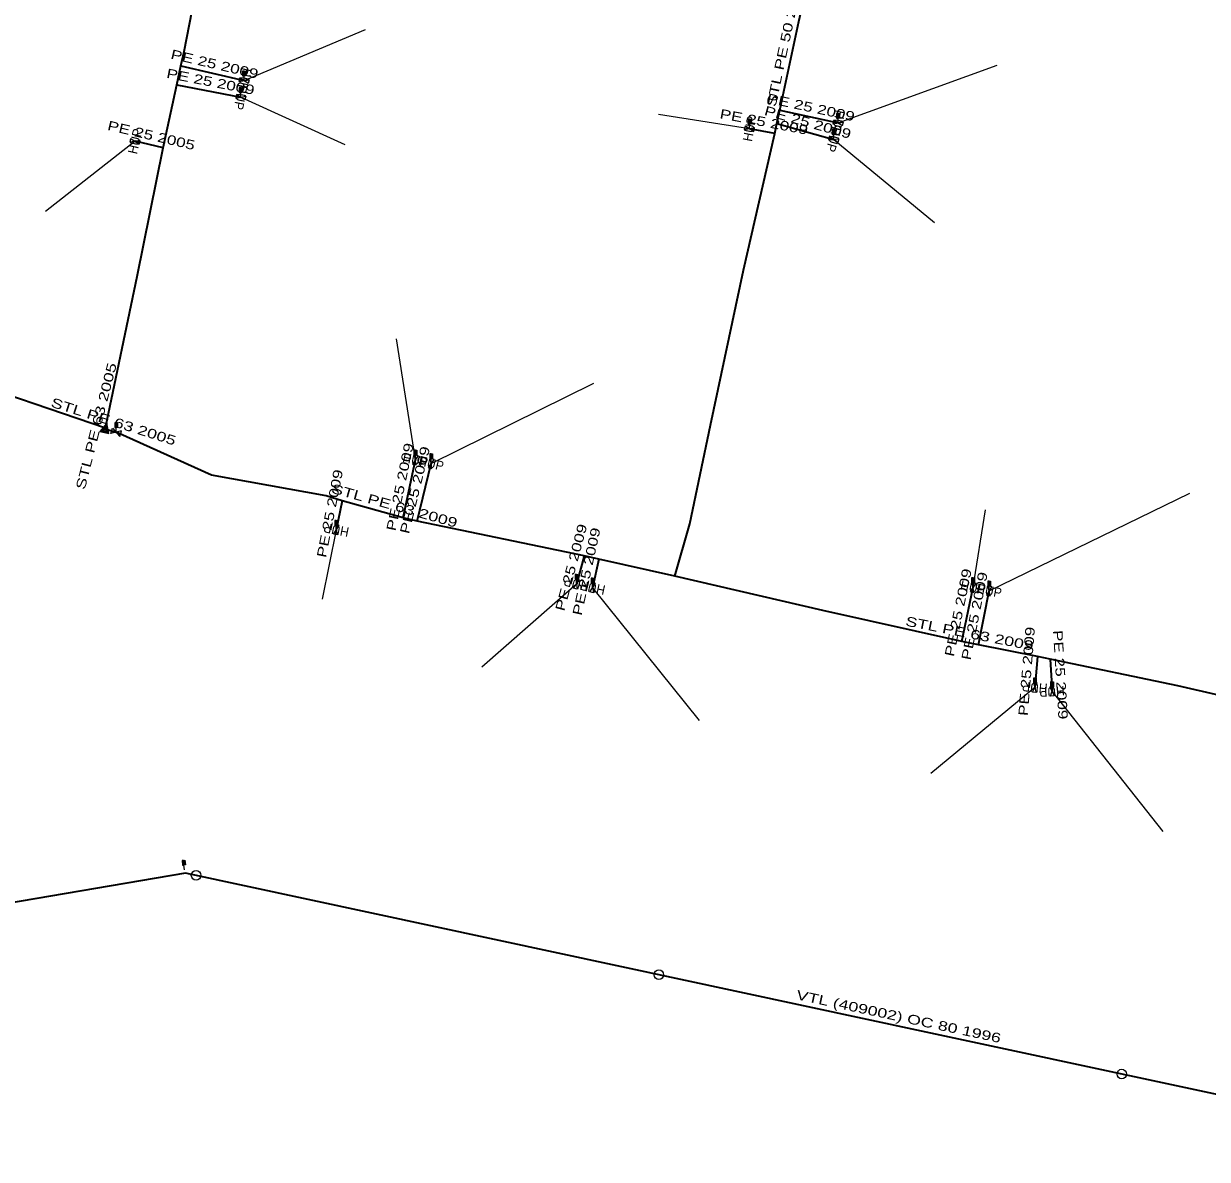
# Model space of a CAD drawing. Extents: x -737484 to -734496, y -1033882 to -1030666.
# Drawn here: x -735852.7 to -735727.6, y -1033042.2 to -1032922.2 of the extents above; entities that cross this region are included whole.
import ezdxf
from ezdxf.enums import TextEntityAlignment as Align

# ---------------------------------------------------------------- set-up
doc = ezdxf.new("R2010")
doc.units = 0
doc.header["$LTSCALE"] = 0.4
for name, color, linetype, lineweight in [('1', 7, 'Continuous', 13), ('22', 7, 'Continuous', 25), ('5', 7, 'Continuous', 35), ('7', 7, 'Continuous', 35)]:
    doc.layers.add(name, color=color, linetype=linetype, lineweight=lineweight)
doc.layers.add('2', color=7, linetype='Continuous')

msp = doc.modelspace()

# ---------------------------------------------------------------- linework, layer by layer
at = {"layer": '1'}
for p, q in [((-735829.311, -1032927.668), (-735829.311, -1032927.318)), ((-735829.386, -1032928.243), (-735829.386, -1032927.743)), ((-735829.74, -1032929.991), (-735829.74, -1032929.491)), ((-735829.665, -1032929.416), (-735829.665, -1032929.066)), ((-735775.908, -1032932.748), (-735775.908, -1032932.398)), ((-735766.65, -1032932.705), (-735766.65, -1032932.205)), ((-735766.575, -1032932.13), (-735766.575, -1032931.78)), ((-735775.983, -1032933.323), (-735775.983, -1032932.823)), ((-735767.107, -1032934.448), (-735767.107, -1032933.948)), ((-735767.032, -1032933.873), (-735767.032, -1032933.523)), ((-735842.887, -1032965.386), (-735842.887, -1032964.886)), ((-735842.812, -1032964.811), (-735842.812, -1032964.461)), ((-735811.217, -1032967.715), (-735811.217, -1032967.365)), ((-735811.292, -1032968.29), (-735811.292, -1032967.79)), ((-735809.614, -1032968.672), (-735809.614, -1032968.172)), ((-735809.539, -1032968.097), (-735809.539, -1032967.747)), ((-735819.639, -1032975.694), (-735819.639, -1032975.194)), ((-735819.564, -1032975.119), (-735819.564, -1032974.769)), ((-735794.265, -1032981.411), (-735794.265, -1032980.911)), ((-735794.19, -1032980.836), (-735794.19, -1032980.486)), ((-735792.569, -1032981.8), (-735792.569, -1032981.3)), ((-735792.494, -1032981.225), (-735792.494, -1032980.875)), ((-735752.387, -1032981.76), (-735752.387, -1032981.26)), ((-735752.312, -1032981.185), (-735752.312, -1032980.835)), ((-735750.614, -1032981.546), (-735750.614, -1032981.196)), ((-735750.689, -1032982.121), (-735750.689, -1032981.621)), ((-735745.79, -1032991.767), (-735745.79, -1032991.417)), ((-735745.865, -1032992.342), (-735745.865, -1032991.842)), ((-735744.049, -1032992.754), (-735744.049, -1032992.254)), ((-735743.974, -1032992.179), (-735743.974, -1032991.829)), ((-735835.684, -1033011.593), (-735835.727, -1033011.094)), ((-735835.659, -1033011.013), (-735835.689, -1033010.664))]:
    msp.add_line(p, q, dxfattribs=at)
for points in [[(-735829.386, -1032927.243), (-735829.536, -1032927.243), (-735829.536, -1032927.743), (-735829.386, -1032927.743)], [(-735829.386, -1032927.243), (-735829.236, -1032927.243), (-735829.236, -1032927.743), (-735829.386, -1032927.743)], [(-735829.349, -1032927.281), (-735829.274, -1032927.281), (-735829.274, -1032927.706), (-735829.349, -1032927.706)], [(-735828.853, -1032928.16), (-735828.943, -1032928.55), (-735829.828, -1032927.935), (-735829.918, -1032928.325)], [(-735829.211, -1032929.89), (-735829.287, -1032930.282), (-735830.192, -1032929.699), (-735830.268, -1032930.091)], [(-735829.74, -1032928.991), (-735829.89, -1032928.991), (-735829.89, -1032929.491), (-735829.74, -1032929.491)], [(-735829.74, -1032928.991), (-735829.59, -1032928.991), (-735829.59, -1032929.491), (-735829.74, -1032929.491)], [(-735829.703, -1032929.029), (-735829.628, -1032929.029), (-735829.628, -1032929.454), (-735829.703, -1032929.454)], [(-735775.983, -1032932.323), (-735776.133, -1032932.323), (-735776.133, -1032932.823), (-735775.983, -1032932.823)], [(-735775.983, -1032932.323), (-735775.833, -1032932.323), (-735775.833, -1032932.823), (-735775.983, -1032932.823)], [(-735775.946, -1032932.361), (-735775.871, -1032932.361), (-735775.871, -1032932.786), (-735775.946, -1032932.786)], [(-735766.119, -1032932.613), (-735766.202, -1032933.004), (-735767.097, -1032932.405), (-735767.18, -1032932.796)], [(-735766.65, -1032931.705), (-735766.8, -1032931.705), (-735766.8, -1032932.205), (-735766.65, -1032932.205)], [(-735766.65, -1032931.705), (-735766.5, -1032931.705), (-735766.5, -1032932.205), (-735766.65, -1032932.205)], [(-735766.613, -1032931.743), (-735766.538, -1032931.743), (-735766.538, -1032932.168), (-735766.613, -1032932.168)], [(-735776.511, -1032933.423), (-735776.435, -1032933.031), (-735775.53, -1032933.614), (-735775.454, -1032933.222)], [(-735767.107, -1032933.448), (-735767.257, -1032933.448), (-735767.257, -1032933.948), (-735767.107, -1032933.948)], [(-735767.107, -1032933.448), (-735766.957, -1032933.448), (-735766.957, -1032933.948), (-735767.107, -1032933.948)], [(-735767.07, -1032933.486), (-735766.995, -1032933.486), (-735766.995, -1032933.911), (-735767.07, -1032933.911)], [(-735841.419, -1032934.73), (-735841.329, -1032934.34), (-735840.444, -1032934.955), (-735840.354, -1032934.565)], [(-735766.571, -1032934.393), (-735766.681, -1032934.778), (-735767.532, -1032934.117), (-735767.642, -1032934.502)], [(-735844.62, -1032965.285), (-735843.649, -1032965.527), (-735843.893, -1032964.435)], [(-735843.782, -1032965.39), (-735843.947, -1032964.653), (-735844.438, -1032965.227)], [(-735844.001, -1032964.869), (-735844.257, -1032965.169), (-735843.914, -1032965.254)], [(-735843.452, -1032965.526), (-735843.277, -1032964.952), (-735842.496, -1032965.819), (-735842.321, -1032965.245)], [(-735842.887, -1032964.386), (-735843.037, -1032964.386), (-735843.037, -1032964.886), (-735842.887, -1032964.886)], [(-735842.887, -1032964.386), (-735842.737, -1032964.386), (-735842.737, -1032964.886), (-735842.887, -1032964.886)], [(-735842.85, -1032964.424), (-735842.775, -1032964.424), (-735842.775, -1032964.849), (-735842.85, -1032964.849)], [(-735811.292, -1032967.29), (-735811.442, -1032967.29), (-735811.442, -1032967.79), (-735811.292, -1032967.79)], [(-735811.292, -1032967.29), (-735811.142, -1032967.29), (-735811.142, -1032967.79), (-735811.292, -1032967.79)], [(-735811.255, -1032967.328), (-735811.18, -1032967.328), (-735811.18, -1032967.753), (-735811.255, -1032967.753)], [(-735809.614, -1032967.672), (-735809.764, -1032967.672), (-735809.764, -1032968.172), (-735809.614, -1032968.172)], [(-735809.614, -1032967.672), (-735809.464, -1032967.672), (-735809.464, -1032968.172), (-735809.614, -1032968.172)], [(-735811.383, -1032967.759), (-735810.992, -1032967.842), (-735811.591, -1032968.737), (-735811.2, -1032968.82)], [(-735809.687, -1032968.138), (-735809.298, -1032968.235), (-735809.929, -1032969.108), (-735809.54, -1032969.205)], [(-735809.577, -1032967.71), (-735809.502, -1032967.71), (-735809.502, -1032968.135), (-735809.577, -1032968.135)], [(-735819.538, -1032976.222), (-735819.93, -1032976.146), (-735819.347, -1032975.241), (-735819.739, -1032975.165)], [(-735819.639, -1032974.694), (-735819.789, -1032974.694), (-735819.789, -1032975.194), (-735819.639, -1032975.194)], [(-735819.639, -1032974.694), (-735819.489, -1032974.694), (-735819.489, -1032975.194), (-735819.639, -1032975.194)], [(-735819.602, -1032974.732), (-735819.527, -1032974.732), (-735819.527, -1032975.157), (-735819.602, -1032975.157)], [(-735794.201, -1032981.945), (-735794.587, -1032981.842), (-735793.942, -1032980.979), (-735794.328, -1032980.876)], [(-735794.265, -1032980.411), (-735794.415, -1032980.411), (-735794.415, -1032980.911), (-735794.265, -1032980.911)], [(-735794.265, -1032980.411), (-735794.115, -1032980.411), (-735794.115, -1032980.911), (-735794.265, -1032980.911)], [(-735794.228, -1032980.449), (-735794.153, -1032980.449), (-735794.153, -1032980.874), (-735794.228, -1032980.874)], [(-735792.477, -1032982.33), (-735792.868, -1032982.247), (-735792.269, -1032981.352), (-735792.66, -1032981.269)], [(-735792.569, -1032980.8), (-735792.719, -1032980.8), (-735792.719, -1032981.3), (-735792.569, -1032981.3)], [(-735792.569, -1032980.8), (-735792.419, -1032980.8), (-735792.419, -1032981.3), (-735792.569, -1032981.3)], [(-735792.532, -1032980.838), (-735792.457, -1032980.838), (-735792.457, -1032981.263), (-735792.532, -1032981.263)], [(-735752.478, -1032981.229), (-735752.087, -1032981.312), (-735752.686, -1032982.207), (-735752.295, -1032982.29)], [(-735752.387, -1032980.76), (-735752.537, -1032980.76), (-735752.537, -1032981.26), (-735752.387, -1032981.26)], [(-735752.387, -1032980.76), (-735752.237, -1032980.76), (-735752.237, -1032981.26), (-735752.387, -1032981.26)], [(-735752.35, -1032980.798), (-735752.275, -1032980.798), (-735752.275, -1032981.223), (-735752.35, -1032981.223)], [(-735750.689, -1032981.121), (-735750.839, -1032981.121), (-735750.839, -1032981.621), (-735750.689, -1032981.621)], [(-735750.689, -1032981.121), (-735750.539, -1032981.121), (-735750.539, -1032981.621), (-735750.689, -1032981.621)], [(-735750.652, -1032981.159), (-735750.577, -1032981.159), (-735750.577, -1032981.584), (-735750.652, -1032981.584)], [(-735750.789, -1032981.592), (-735750.397, -1032981.668), (-735750.98, -1032982.573), (-735750.588, -1032982.649)], [(-735745.865, -1032991.342), (-735746.015, -1032991.342), (-735746.015, -1032991.842), (-735745.865, -1032991.842)], [(-735745.865, -1032991.342), (-735745.715, -1032991.342), (-735745.715, -1032991.842), (-735745.865, -1032991.842)], [(-735745.828, -1032991.38), (-735745.753, -1032991.38), (-735745.753, -1032991.805), (-735745.828, -1032991.805)], [(-735745.709, -1032992.857), (-735746.107, -1032992.822), (-735745.622, -1032991.861), (-735746.02, -1032991.826)], [(-735743.814, -1032993.238), (-735744.213, -1032993.266), (-735743.884, -1032992.241), (-735744.283, -1032992.269)], [(-735744.049, -1032991.754), (-735744.199, -1032991.754), (-735744.199, -1032992.254), (-735744.049, -1032992.254)], [(-735744.049, -1032991.754), (-735743.899, -1032991.754), (-735743.899, -1032992.254), (-735744.049, -1032992.254)], [(-735744.012, -1032991.792), (-735743.937, -1032991.792), (-735743.937, -1032992.217), (-735744.012, -1032992.217)], [(-735835.771, -1033010.596), (-735835.92, -1033010.609), (-735835.877, -1033011.107), (-735835.727, -1033011.094)], [(-735835.771, -1033010.596), (-735835.621, -1033010.583), (-735835.578, -1033011.081), (-735835.727, -1033011.094)], [(-735835.73, -1033010.631), (-735835.656, -1033010.624), (-735835.619, -1033011.048), (-735835.693, -1033011.054)]]:
    msp.add_lwpolyline(points, close=True, dxfattribs=at)
for centre in [(-735834.4543, -1033012.1807), (-735785.5683, -1033022.6727), (-735736.6813, -1033033.1657)]:
    msp.add_circle(centre, 0.5, dxfattribs=at)
at = {"layer": '22'}
for p, q in [((-735829.386, -1032928.243), (-735816.573, -1032922.845)), ((-735766.65, -1032932.705), (-735749.833, -1032926.608)), ((-735829.74, -1032929.991), (-735818.753, -1032935.001)), ((-735775.983, -1032933.323), (-735785.617, -1032931.824)), ((-735840.887, -1032934.648), (-735850.347, -1032942.07)), ((-735767.107, -1032934.448), (-735756.451, -1032943.233)), ((-735811.292, -1032968.29), (-735813.265, -1032955.5)), ((-735809.614, -1032968.672), (-735792.444, -1032960.18)), ((-735750.689, -1032982.121), (-735729.496, -1032971.802)), ((-735752.387, -1032981.76), (-735751.067, -1032973.585)), ((-735819.639, -1032975.694), (-735821.137, -1032983.021)), ((-735794.265, -1032981.411), (-735804.273, -1032990.203)), ((-735792.569, -1032981.8), (-735781.318, -1032995.814)), ((-735745.865, -1032992.342), (-735756.832, -1033001.425)), ((-735744.049, -1032992.754), (-735732.346, -1033007.547))]:
    msp.add_line(p, q, dxfattribs=at)
at = {"layer": '5'}
msp.add_line((-735844.04, -1032965.023), (-735844.014, -1032964.921), dxfattribs=at)
for points in [[(-735783.888, -1032980.577), (-735782.293, -1032975.049), (-735780.113, -1032964.629), (-735776.63, -1032948.253), (-735773.331, -1032933.826), (-735773.11, -1032932.762), (-735772.799, -1032931.378), (-735770.805, -1032922.009), (-735768.752, -1032913.014), (-735768.327, -1032911.409), (-735763.554, -1032890.463), (-735763.281, -1032889.249), (-735761.013, -1032878.98), (-735759.323, -1032871.906), (-735759.042, -1032870.66), (-735758.61, -1032868.377)], [(-735844.014, -1032964.921), (-735840.666, -1032948.94), (-735837.919, -1032935.344), (-735836.479, -1032928.671), (-735836.051, -1032926.686), (-735835.723, -1032925.165), (-735833.766, -1032915.186)], [(-735921.819, -1032938.099), (-735909.968, -1032942.082), (-735901.67, -1032944.995), (-735899.233, -1032945.831), (-735896.19, -1032946.867), (-735893.49, -1032947.829), (-735878.902, -1032953.113), (-735862.935, -1032958.581), (-735860.578, -1032959.289), (-735844.014, -1032964.921), (-735844.04, -1032965.023), (-735842.887, -1032965.386)], [(-735783.888, -1032980.577), (-735791.913, -1032978.797), (-735793.462, -1032978.419), (-735811.109, -1032974.769), (-735812.58, -1032974.428), (-735819.034, -1032972.616), (-735820.721, -1032972.105), (-735832.833, -1032969.924), (-735842.887, -1032965.386)], [(-735453.458, -1033127.579), (-735474.026, -1033120.036), (-735568.61, -1033085.622), (-735678.017, -1033045.757), (-735757.343, -1033028.731), (-735835.562, -1033011.943), (-735873.636, -1033018.428), (-736013.383, -1032980.019), (-736048.427, -1033030.916), (-736049.074, -1033031.856)], [(-735721.904, -1032994.2), (-735730.774, -1032992.163), (-735744.26, -1032989.363), (-735745.598, -1032989.083), (-735751.82, -1032987.835), (-735753.574, -1032987.49), (-735768.253, -1032984.192), (-735783.888, -1032980.577)]]:
    msp.add_lwpolyline(points, dxfattribs=at)
at = {"layer": '7'}
for p, q in [((-735836.051, -1032926.686), (-735829.386, -1032928.243)), ((-735836.479, -1032928.671), (-735829.74, -1032929.991)), ((-735772.799, -1032931.378), (-735766.65, -1032932.705)), ((-735773.331, -1032933.826), (-735775.983, -1032933.323)), ((-735773.11, -1032932.762), (-735767.107, -1032934.448)), ((-735837.919, -1032935.344), (-735840.887, -1032934.648)), ((-735812.58, -1032974.428), (-735811.292, -1032968.29)), ((-735811.109, -1032974.769), (-735809.614, -1032968.672)), ((-735819.034, -1032972.616), (-735819.639, -1032975.694)), ((-735793.462, -1032978.419), (-735794.265, -1032981.411)), ((-735791.913, -1032978.797), (-735792.569, -1032981.8)), ((-735753.574, -1032987.49), (-735752.387, -1032981.76)), ((-735751.82, -1032987.835), (-735750.689, -1032982.121)), ((-735745.598, -1032989.083), (-735745.865, -1032992.342)), ((-735744.26, -1032989.363), (-735744.049, -1032992.754))]:
    msp.add_line(p, q, dxfattribs=at)

# ---------------------------------------------------------------- texts
at = {"layer": '2', "width": 0.95}
for rotation, p in [(257, (-735829.8725, -1032928.13)), (259, (-735830.2301, -1032929.8951)), (258, (-735767.1388, -1032932.6005)), (79, (-735775.4919, -1032933.4179)), (77, (-735840.3995, -1032934.76)), (254, (-735767.5868, -1032934.3097)), (348, (-735811.3955, -1032968.7788)), (346, (-735809.7345, -1032969.157)), (169, (-735819.5431, -1032975.2029)), (165, (-735794.1351, -1032980.9277)), (168, (-735792.4645, -1032981.3102)), (348, (-735752.4905, -1032982.2488)), (349, (-735750.7839, -1032982.6111)), (175, (-735745.8209, -1032991.8433)), (184, (-735744.0836, -1032992.2546))]:
    msp.add_text('HUP', height=1, rotation=rotation, dxfattribs=at).set_placement(p, align=Align.CENTER)
at = {"layer": '5', "width": 1.4}
for s, rotation, p in [('STL PE 50 2009', 77.985, (-735771.816, -1032924.3596)), ('STL PE 63 2005', 75.7, (-735844.5105, -1032964.848)), ('STL PE 63 2005', 342.524, (-735843.3131, -1032964.7269)), ('STL PE 63 2009', 344.318, (-735813.6282, -1032973.6136)), ('STL PE 63 2009', 348.872, (-735752.8475, -1032987.1231)), ('VTL (409002) OC 80 1996', 347.886, (-735760.3439, -1033027.5753))]:
    msp.add_text(s, height=1, rotation=rotation, dxfattribs=at).set_placement(p, align=Align.CENTER)
at = {"layer": '7', "width": 1.35}
for s, rotation, p in [('PE 25 2009', 346.851, (-735832.6042, -1032926.9766)), ('PE 25 2009', 348.918, (-735833.0126, -1032928.8395)), ('PE 25 2009', 347.822, (-735769.6185, -1032931.5523)), ('PE 25 2009', 349.26, (-735774.5632, -1032933.0823)), ('PE 25 2009', 344.312, (-735769.9727, -1032933.1237)), ('PE 25 2005', 346.803, (-735839.2887, -1032934.5087)), ('PE 25 2009', 78.149, (-735812.4245, -1032971.2557)), ('PE 25 2009', 76.223, (-735810.8461, -1032971.6011)), ('PE 25 2009', 78.88, (-735819.8264, -1032974.0579)), ('PE 25 2009', 74.977, (-735794.3461, -1032979.7851)), ('PE 25 2009', 77.677, (-735792.7287, -1032980.1912)), ('PE 25 2009', 78.296, (-735753.4696, -1032984.5229)), ('PE 25 2009', 78.804, (-735751.7442, -1032984.8806)), ('PE 25 2009', 85.316, (-735746.2292, -1032990.6713)), ('PE 25 2009', 273.561, (-735743.655, -1032991.0269))]:
    msp.add_text(s, height=1, rotation=rotation, dxfattribs=at).set_placement(p, align=Align.CENTER)

doc.saveas('drawing.dxf')
